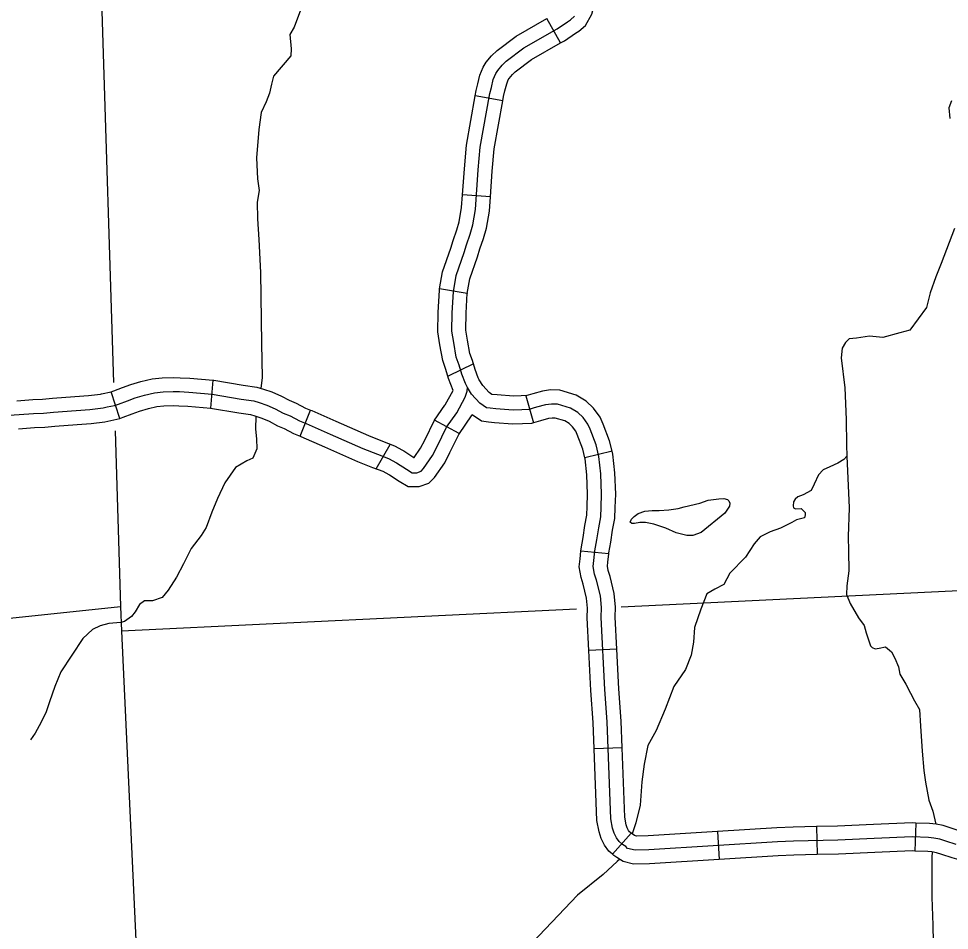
# Model space of a CAD drawing. Extents: x -5566 to 1759129, y -3726 to 731467.
# Drawn here: x -4652.58 to -4614.72, y 184.01 to 221.1 of the extents above; entities that cross this region are included whole.
import ezdxf

# ---------------------------------------------------------------- set-up
doc = ezdxf.new("R2010")
doc.units = 0
doc.layers.add('Default', color=7, linetype='Continuous')

msp = doc.modelspace()

# ---------------------------------------------------------------- linework, layer by layer
at = {"layer": 'Default'}
for p, q in [((-4630.531, 220.113), (-4631.095, 221.103)), ((-4632.889, 217.761), (-4634.01, 217.96)), ((-4633.386, 213.848), (-4634.522, 213.927)), ((-4634.332, 209.913), (-4635.455, 210.104)), ((-4634.081, 207.052), (-4635.104, 206.552)), ((-4644.761, 205.256), (-4644.664, 206.391)), ((-4648.463, 204.839), (-4648.81, 205.924)), ((-4631.954, 205.754), (-4631.641, 204.659)), ((-4641.124, 204.115), (-4640.712, 205.177)), ((-4634.663, 204.218), (-4635.661, 204.768)), ((-4638.032, 202.788), (-4637.471, 203.779)), ((-4628.437, 203.501), (-4629.544, 203.231)), ((-4628.577, 199.331), (-4629.711, 199.441)), ((-4628.242, 195.449), (-4629.38, 195.391)), ((-4628.027, 191.437), (-4629.165, 191.396)), ((-4620.124, 188.229), (-4620.098, 187.09)), ((-4616.085, 188.372), (-4616.123, 187.233)), ((-4627.669, 187.961), (-4628.419, 187.104)), ((-4624.151, 188.028), (-4624.079, 186.891))]:
    msp.add_line(p, q, dxfattribs=at)
for points in [[(-4649.952, 247.159), (-4649.719, 237.861), (-4649.676, 236.53), (-4648.719, 206.296)], [(-4630.531, 220.113), (-4630.378, 220.201), (-4629.928, 220.504), (-4629.787, 220.598), (-4629.527, 220.828), (-4629.256, 221.284), (-4629.15, 221.694), (-4629.15, 222.281), (-4629.211, 223.815), (-4629.233, 224.152)], [(-4641.069, 221.56), (-4641.376, 220.75), (-4641.551, 220.452), (-4641.49, 219.868), (-4641.506, 219.592), (-4642.207, 218.755), (-4642.289, 218.438), (-4642.369, 218.068), (-4642.51, 217.718), (-4642.716, 217.28), (-4642.816, 216.588), (-4642.908, 215.439), (-4642.864, 214.587), (-4642.8, 214.103), (-4642.875, 213.641), (-4642.862, 212.963), (-4642.811, 212.119), (-4642.748, 210.772), (-4642.695, 207.884), (-4642.669, 206.505), (-4642.728, 206.055)], [(-4634.325, 206.096), (-4634.403, 206.255), (-4634.551, 206.642), (-4634.664, 207.009), (-4634.776, 207.334), (-4634.882, 207.926), (-4634.953, 208.392), (-4634.939, 209.132), (-4634.896, 209.993), (-4634.783, 210.656), (-4634.457, 211.588), (-4634.367, 211.904), (-4634.215, 212.333), (-4634.108, 212.711), (-4633.992, 213.34), (-4633.88, 214.945), (-4633.802, 215.874), (-4633.415, 218.052), (-4633.348, 218.304), (-4633.27, 218.623), (-4633.174, 218.865), (-4633.091, 218.996), (-4632.917, 219.209), (-4632.748, 219.376), (-4632.027, 219.915), (-4630.678, 220.685), (-4630.246, 220.977), (-4630.135, 221.051), (-4629.971, 221.196)], [(-4634.01, 217.96), (-4633.972, 218.176), (-4633.9, 218.445), (-4633.814, 218.797), (-4633.683, 219.124), (-4633.555, 219.329), (-4633.339, 219.593), (-4633.12, 219.809), (-4632.34, 220.393), (-4631.095, 221.103)], [(-4632.889, 217.761), (-4632.859, 217.928), (-4632.796, 218.163), (-4632.726, 218.45), (-4632.664, 218.606), (-4632.628, 218.663), (-4632.496, 218.825), (-4632.376, 218.943), (-4631.714, 219.438), (-4630.531, 220.113)], [(-4634.522, 213.927), (-4634.448, 214.989), (-4634.368, 215.948), (-4634.01, 217.96)], [(-4633.386, 213.848), (-4633.312, 214.902), (-4633.237, 215.801), (-4632.889, 217.761)], [(-4614.634, 217.756), (-4614.733, 217.477), (-4614.695, 217.036)], [(-4635.455, 210.104), (-4635.337, 210.799), (-4635, 211.76), (-4634.91, 212.077), (-4634.758, 212.506), (-4634.664, 212.84), (-4634.558, 213.412), (-4634.522, 213.927)], [(-4634.332, 209.913), (-4634.23, 210.513), (-4633.913, 211.416), (-4633.824, 211.731), (-4633.672, 212.16), (-4633.553, 212.582), (-4633.426, 213.268), (-4633.386, 213.848)], [(-4614.515, 212.568), (-4615.048, 211.138), (-4615.263, 210.6), (-4615.503, 209.94), (-4615.654, 209.345), (-4616.329, 208.433), (-4616.733, 208.313), (-4617.431, 208.132), (-4617.966, 208.181), (-4618.502, 208.107), (-4618.789, 208.07), (-4618.941, 207.925), (-4619.073, 207.689), (-4619.121, 207.305), (-4618.973, 206.077), (-4618.921, 204.791), (-4618.898, 203.762), (-4618.883, 203.302), (-4618.795, 201.205), (-4618.839, 200.028), (-4618.816, 199.434), (-4618.813, 198.641), (-4618.886, 198.02), (-4618.906, 197.668), (-4618.758, 197.309), (-4618.415, 196.717), (-4618.186, 196.408), (-4618.102, 196.115), (-4617.923, 195.59), (-4617.858, 195.51), (-4617.741, 195.463), (-4617.568, 195.494), (-4617.312, 195.546), (-4617.073, 195.344), (-4616.938, 195.077), (-4616.783, 194.726)], [(-4634.906, 205.977), (-4635.09, 206.457), (-4635.205, 206.832), (-4635.329, 207.189), (-4635.444, 207.833), (-4635.523, 208.354), (-4635.508, 209.152), (-4635.463, 210.055), (-4635.455, 210.104)], [(-4633.813, 206.346), (-4633.88, 206.482), (-4634.012, 206.828), (-4634.122, 207.187), (-4634.224, 207.478), (-4634.32, 208.019), (-4634.382, 208.429), (-4634.369, 209.113), (-4634.329, 209.931), (-4634.332, 209.913)], [(-4648.811, 205.924), (-4648.703, 205.958), (-4648.355, 206.09), (-4648.013, 206.211), (-4647.605, 206.333), (-4647.155, 206.447), (-4646.744, 206.487), (-4646.293, 206.501), (-4646.015, 206.494), (-4645.62, 206.473), (-4644.664, 206.391)], [(-4644.664, 206.391), (-4644.635, 206.388), (-4643.442, 206.185), (-4642.885, 206.107), (-4642.62, 206.02), (-4642.284, 205.912), (-4641.894, 205.747), (-4641.576, 205.574), (-4641.291, 205.463), (-4640.914, 205.255), (-4640.712, 205.177)], [(-4631.92, 205.764), (-4632.138, 205.749), (-4632.454, 205.738), (-4633.112, 205.792), (-4633.327, 205.815), (-4633.331, 205.815), (-4633.442, 205.891), (-4633.699, 206.173), (-4633.845, 206.401)], [(-4642.142, 205.233), (-4641.816, 205.056), (-4641.532, 204.946), (-4641.155, 204.738), (-4640.878, 204.63), (-4639.905, 204.202), (-4638.572, 203.612), (-4637.981, 203.377), (-4637.53, 203.208), (-4637.205, 203.024), (-4636.803, 202.77), (-4636.578, 202.629), (-4636.387, 202.629), (-4636.211, 202.693), (-4636.107, 202.799), (-4635.739, 203.328), (-4635.553, 203.697), (-4635.169, 204.477), (-4634.755, 205.07), (-4634.41, 205.697), (-4634.339, 205.941), (-4634.325, 206.096)], [(-4614.44, 187.503), (-4614.859, 187.641), (-4615.106, 187.717), (-4615.343, 187.763), (-4615.561, 187.784), (-4616.225, 187.807), (-4617.777, 187.75), (-4619.251, 187.679), (-4621.061, 187.637), (-4621.706, 187.612), (-4626.943, 187.281), (-4627.504, 187.272), (-4627.81, 187.345), (-4627.881, 187.415), (-4628.015, 187.507), (-4628.149, 187.624), (-4628.258, 187.767), (-4628.35, 187.96), (-4628.417, 188.161), (-4628.493, 188.546), (-4628.635, 192.494), (-4628.729, 193.803), (-4628.877, 196.736), (-4628.874, 197.14), (-4628.914, 197.619), (-4629.067, 198.252), (-4629.151, 198.501), (-4629.208, 198.814), (-4629.176, 199.057), (-4629.138, 199.453), (-4629.055, 199.901), (-4628.984, 200.386), (-4628.895, 200.834), (-4628.882, 201.23), (-4628.863, 201.761), (-4628.895, 202.585), (-4628.972, 203.288), (-4629.087, 203.761), (-4629.329, 204.394), (-4629.419, 204.605), (-4629.617, 204.873), (-4629.834, 205.078), (-4630.128, 205.257), (-4630.658, 205.417), (-4630.908, 205.423), (-4631.15, 205.385), (-4631.508, 205.289), (-4631.821, 205.199), (-4632.109, 205.18), (-4632.467, 205.168), (-4633.165, 205.225), (-4633.398, 205.25), (-4633.543, 205.271), (-4633.818, 205.458), (-4634.153, 205.826), (-4634.325, 206.096)], [(-4628.437, 203.501), (-4628.542, 203.931), (-4628.801, 204.607), (-4628.921, 204.889), (-4629.189, 205.253), (-4629.487, 205.534), (-4629.894, 205.781), (-4630.567, 205.984), (-4630.945, 205.994), (-4631.269, 205.943), (-4631.66, 205.838), (-4631.954, 205.754)], [(-4652.66, 205.555), (-4652.009, 205.6), (-4651.609, 205.621), (-4651.204, 205.662), (-4650.289, 205.722), (-4649.739, 205.77), (-4649.248, 205.825), (-4649.204, 205.837), (-4648.81, 205.924)], [(-4651.975, 205.032), (-4651.565, 205.053), (-4651.156, 205.095), (-4650.245, 205.154), (-4649.682, 205.203), (-4649.141, 205.264), (-4648.981, 205.307), (-4648.683, 205.367), (-4648.515, 205.42), (-4648.159, 205.555), (-4647.837, 205.669), (-4647.454, 205.783), (-4647.057, 205.884), (-4646.708, 205.918), (-4646.291, 205.931), (-4646.037, 205.925), (-4645.659, 205.904), (-4644.707, 205.823), (-4643.529, 205.622), (-4643.014, 205.55), (-4642.796, 205.479), (-4642.483, 205.377), (-4642.142, 205.233)], [(-4635.231, 205.386), (-4634.906, 205.977)], [(-4648.463, 204.839), (-4648.328, 204.882), (-4647.964, 205.02), (-4647.66, 205.127), (-4647.302, 205.234), (-4646.959, 205.321), (-4646.671, 205.349), (-4646.289, 205.361), (-4646.06, 205.355), (-4645.699, 205.336), (-4644.761, 205.256)], [(-4644.779, 205.257), (-4643.617, 205.059), (-4643.143, 204.993), (-4642.972, 204.937), (-4642.682, 204.843), (-4642.39, 204.72), (-4642.056, 204.538), (-4641.773, 204.429), (-4641.397, 204.221), (-4641.124, 204.115)], [(-4636.964, 203.542), (-4636.913, 203.513), (-4636.5, 203.253), (-4636.49, 203.246), (-4636.229, 203.62), (-4636.063, 203.951), (-4635.661, 204.768), (-4635.24, 205.371), (-4635.231, 205.386)], [(-4653.753, 204.909), (-4651.975, 205.032)], [(-4642.93, 204.923), (-4642.939, 204.401), (-4642.907, 204.005), (-4642.886, 203.602), (-4643.052, 203.221), (-4643.297, 203.109), (-4643.755, 202.842), (-4644.186, 202.209), (-4644.487, 201.583), (-4644.717, 201.023)], [(-4640.712, 205.177), (-4640.66, 205.157), (-4639.675, 204.723), (-4638.352, 204.137), (-4637.776, 203.908), (-4637.288, 203.725), (-4636.964, 203.542)], [(-4637.524, 202.551), (-4637.498, 202.535), (-4637.106, 202.288), (-4636.741, 202.06), (-4636.288, 202.06), (-4635.895, 202.201), (-4635.667, 202.435), (-4635.248, 203.035), (-4635.043, 203.444), (-4634.678, 204.187), (-4634.125, 204.978)], [(-4631.641, 204.659), (-4631.723, 204.635), (-4632.08, 204.611), (-4632.48, 204.597), (-4633.219, 204.658), (-4633.469, 204.684), (-4633.755, 204.726), (-4634.125, 204.978)], [(-4629.544, 203.231), (-4629.631, 203.591), (-4629.858, 204.181), (-4629.917, 204.321), (-4630.045, 204.494), (-4630.181, 204.623), (-4630.362, 204.733), (-4630.75, 204.849), (-4630.87, 204.852), (-4631.032, 204.827), (-4631.356, 204.74), (-4631.641, 204.659)], [(-4652.582, 204.419), (-4651.941, 204.463), (-4651.521, 204.485), (-4651.109, 204.527), (-4650.202, 204.586), (-4649.626, 204.636), (-4649.081, 204.698), (-4648.463, 204.839)], [(-4648.657, 204.329), (-4648.431, 197.18), (-4648.399, 196.18), (-4647.315, 172.79), (-4646.862, 160.504)], [(-4641.124, 204.115), (-4641.095, 204.104), (-4640.136, 203.681), (-4638.793, 203.086), (-4638.186, 202.846), (-4637.771, 202.69), (-4637.524, 202.551)], [(-4628.577, 199.331), (-4628.573, 199.374), (-4628.493, 199.808), (-4628.423, 200.29), (-4628.327, 200.768), (-4628.313, 201.211), (-4628.293, 201.761), (-4628.327, 202.627), (-4628.409, 203.387), (-4628.437, 203.501)], [(-4629.711, 199.441), (-4629.702, 199.533), (-4629.617, 199.993), (-4629.546, 200.483), (-4629.463, 200.899), (-4629.451, 201.25), (-4629.433, 201.76), (-4629.463, 202.543), (-4629.534, 203.19), (-4629.544, 203.231)], [(-4618.883, 203.302), (-4619.01, 203.168), (-4619.253, 203.021), (-4619.585, 202.867), (-4619.849, 202.745), (-4620.043, 202.536), (-4620.213, 202.162), (-4620.344, 201.903), (-4620.67, 201.734), (-4620.889, 201.646), (-4620.997, 201.551), (-4621.055, 201.442), (-4621.074, 201.282), (-4621.055, 201.193), (-4620.972, 201.161), (-4620.748, 201.167), (-4620.582, 201.014), (-4620.582, 200.911), (-4620.614, 200.796), (-4620.934, 200.707), (-4621.132, 200.598), (-4621.591, 200.368), (-4622.013, 200.222), (-4622.413, 200.019), (-4622.665, 199.735), (-4623.017, 199.198), (-4623.652, 198.545), (-4623.894, 198.082), (-4624.256, 197.896), (-4624.581, 197.704), (-4624.83, 197.081), (-4625.087, 196.328), (-4625.124, 195.731), (-4625.226, 195.199), (-4625.446, 194.624), (-4625.927, 193.928), (-4626.274, 193.01), (-4626.639, 192.137), (-4626.98, 191.532), (-4627.139, 190.763), (-4627.232, 190.056), (-4627.29, 189.107), (-4627.469, 188.389), (-4627.626, 187.931)], [(-4625.502, 201.235), (-4624.869, 201.382), (-4624.524, 201.51), (-4624.09, 201.567), (-4623.891, 201.574), (-4623.744, 201.535), (-4623.687, 201.49), (-4623.642, 201.388), (-4623.668, 201.26), (-4623.853, 200.986), (-4624.812, 200.193), (-4625.157, 200.078), (-4625.393, 200.078)], [(-4625.393, 200.078), (-4625.834, 200.18), (-4626.256, 200.365), (-4626.741, 200.538), (-4627.073, 200.602), (-4627.316, 200.596), (-4627.527, 200.564), (-4627.636, 200.557), (-4627.706, 200.621), (-4627.655, 200.743), (-4627.546, 200.851), (-4627.38, 200.973), (-4627.105, 201.069), (-4626.805, 201.094), (-4626.53, 201.094), (-4626.134, 201.113), (-4625.757, 201.177), (-4625.502, 201.235)], [(-4644.717, 201.023), (-4644.958, 200.4), (-4645.161, 200.077), (-4645.559, 199.545), (-4645.869, 198.919), (-4646.16, 198.378), (-4646.497, 197.842), (-4646.74, 197.547), (-4647.136, 197.42), (-4647.456, 197.419), (-4647.669, 197.271), (-4647.835, 196.972), (-4647.992, 196.773), (-4648.271, 196.576), (-4648.421, 196.538), (-4648.913, 196.49), (-4649.266, 196.403), (-4649.577, 196.249), (-4649.976, 195.886), (-4650.871, 194.52), (-4651.114, 193.936), (-4651.324, 193.299), (-4651.463, 192.903), (-4651.661, 192.474), (-4651.911, 192.026), (-4652.095, 191.765)], [(-4629.38, 195.391), (-4629.447, 196.724), (-4629.443, 197.119), (-4629.478, 197.527), (-4629.615, 198.094), (-4629.703, 198.359), (-4629.784, 198.8), (-4629.742, 199.122), (-4629.711, 199.441)], [(-4628.242, 195.449), (-4628.308, 196.748), (-4628.304, 197.162), (-4628.35, 197.71), (-4628.52, 198.409), (-4628.598, 198.643), (-4628.632, 198.829), (-4628.61, 198.993), (-4628.577, 199.331)], [(-4609.274, 198.069), (-4628.066, 197.162)], [(-4664.55, 195.488), (-4648.431, 197.18)], [(-4629.893, 197.073), (-4648.399, 196.18)], [(-4629.165, 191.396), (-4629.204, 192.463), (-4629.297, 193.768), (-4629.38, 195.391)], [(-4628.027, 191.437), (-4628.066, 192.524), (-4628.16, 193.837), (-4628.242, 195.449)], [(-4616.783, 194.726), (-4616.729, 194.432), (-4616.487, 194.024), (-4616.293, 193.653), (-4616.14, 193.344), (-4615.939, 192.992), (-4615.889, 192.313), (-4615.822, 191.299), (-4615.761, 190.507), (-4615.683, 190.031), (-4615.552, 189.301), (-4615.385, 188.857), (-4615.27, 188.329)], [(-4628.419, 187.104), (-4628.567, 187.233), (-4628.746, 187.468), (-4628.879, 187.746), (-4628.969, 188.015), (-4629.06, 188.481), (-4629.165, 191.396)], [(-4627.669, 187.961), (-4627.731, 188.015), (-4627.77, 188.066), (-4627.821, 188.173), (-4627.865, 188.306), (-4627.925, 188.612), (-4628.027, 191.437)], [(-4620.124, 188.229), (-4621.078, 188.207), (-4621.735, 188.181), (-4624.151, 188.028)], [(-4616.085, 188.372), (-4616.226, 188.376), (-4617.801, 188.319), (-4619.271, 188.248), (-4620.124, 188.229)], [(-4612.33, 188.416), (-4612.65, 188.343), (-4613.513, 188.105), (-4613.799, 188.007), (-4613.997, 187.988), (-4614.099, 188.001), (-4614.275, 188.049), (-4614.686, 188.184), (-4614.968, 188.27), (-4615.261, 188.327), (-4615.524, 188.352), (-4616.085, 188.372)], [(-4624.151, 188.028), (-4626.965, 187.85), (-4627.441, 187.843), (-4627.528, 187.864), (-4627.665, 187.958), (-4627.669, 187.961)], [(-4624.079, 186.891), (-4626.92, 186.711), (-4627.567, 186.702), (-4627.984, 186.814), (-4628.244, 186.973), (-4628.365, 187.057), (-4628.419, 187.104)], [(-4620.098, 187.09), (-4621.043, 187.068), (-4621.677, 187.043), (-4624.079, 186.891)], [(-4616.123, 187.233), (-4616.225, 187.237), (-4617.753, 187.181), (-4619.231, 187.11), (-4620.098, 187.09)], [(-4612.076, 187.306), (-4612.372, 187.238), (-4613.175, 187.017), (-4613.557, 186.885), (-4614.013, 186.843), (-4614.319, 186.88), (-4614.604, 186.958), (-4615.031, 187.099), (-4615.244, 187.163), (-4615.425, 187.199), (-4615.598, 187.215), (-4616.123, 187.233)], [(-4615.423, 187.198), (-4615.434, 186.97), (-4615.433, 186.238), (-4615.433, 185.353), (-4615.389, 184.219), (-4615.383, 183.525), (-4615.159, 182.294), (-4615.034, 181.217), (-4615.011, 180.196), (-4615.014, 179.388), (-4615.011, 178.594), (-4614.903, 177.853), (-4614.769, 177.036), (-4614.828, 176.56), (-4615.031, 176.229), (-4615.099, 175.913), (-4614.99, 175.575), (-4614.778, 175.456), (-4614.509, 175.402)], [(-4628.129, 186.903), (-4628.232, 186.81), (-4628.806, 186.281), (-4629.84, 185.436), (-4631.938, 183.238)]]:
    msp.add_lwpolyline(points, dxfattribs=at)

doc.saveas('drawing.dxf')
